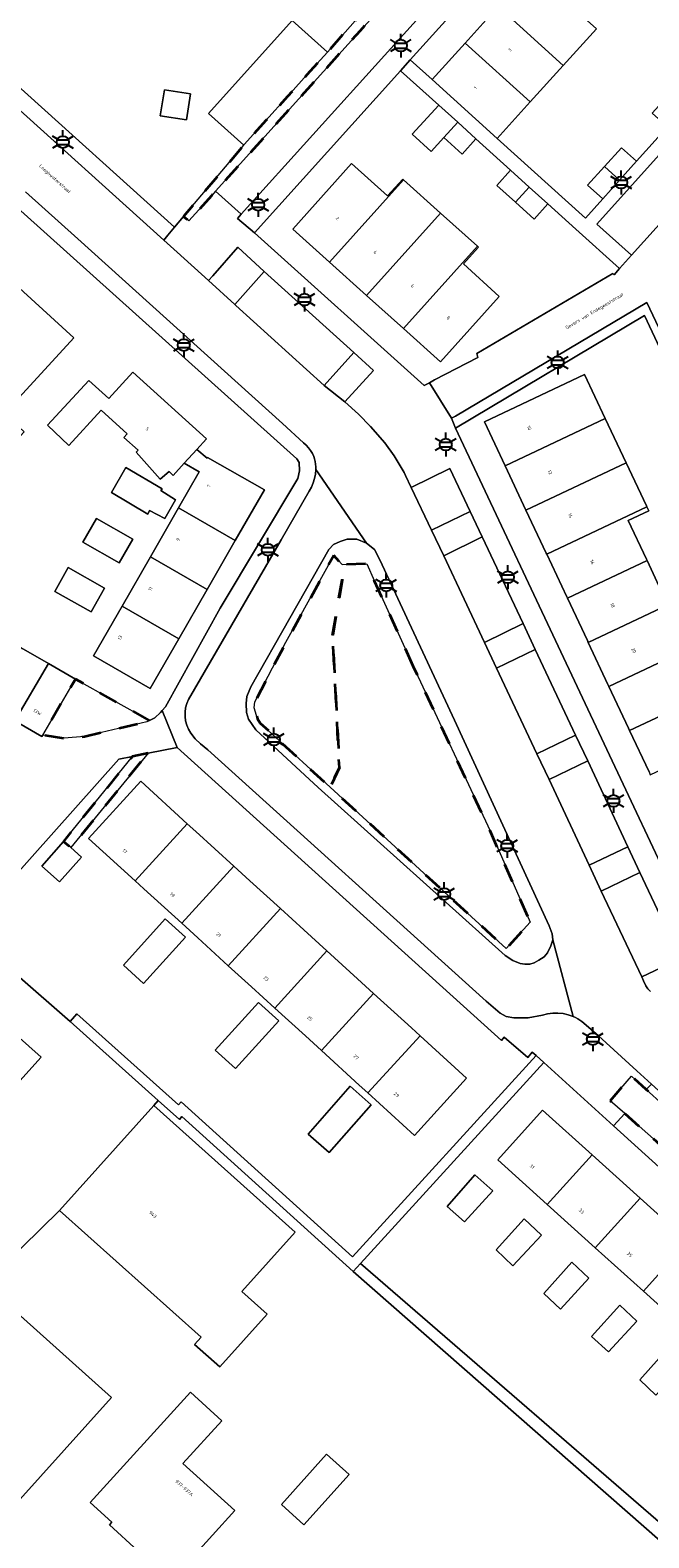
# Model space of a CAD drawing. Extents: x 105780 to 185197, y 477999 to 525027.
# Tile 409 of 562: x 108056 to 108122, y 479607 to 479766. Entities that reach past the tile are written whole.
import ezdxf
from ezdxf.enums import TextEntityAlignment as Align

# ---------------------------------------------------------------- set-up
doc = ezdxf.new("R2010")
doc.units = 0
doc.linetypes.add('XX-HIDDEN', pattern=[4, 2, -2])
for name, color, linetype, lineweight in [('B-GV-GR-BEPLANTING_CULTUUR_VASTE-PLANTENVAK-A', 252, 'Continuous', 5), ('B-GV-GR-MATERIAALGRENS-G', 252, 'XX-HIDDEN', 35), ('B-RO-IE-MEUBILAIR_WEGMEUBILAIR-S', 252, 'Continuous', 25), ('B-XX-KG-KADASTRAAL_BEBOUWING-G', 252, 'Continuous', 20), ('B1-WE-OG-BEBOUWING-T18', 7, 'Continuous', 18), ('B1-WE-OG-TERREIN_ERF-GV', 252, 'Continuous', 18), ('B1-WE-OG-TOPOGRAFIE-T18', 10, 'Continuous', 18), ('B1-WE-VH-VERHARDING_BETONSTRAATSTEEN-GV', 252, 'Continuous', 18), ('B1-WE-VH-VERHARDING_TEGEL-GV', 252, 'Continuous', 18)]:
    doc.layers.add(name, color=color, linetype=linetype, lineweight=lineweight)
doc.styles.add('NLCS-ISO', font='NLCS-ISO.ttf')
doc.styles.add('NLCS-ISO-M200-T18', font='NLCS-ISO.ttf', dxfattribs={"height": 0.36})

# ---------------------------------------------------------------- blocks, each defined once
blk = doc.blocks.new('B-SIE-WEG_LICHTMAST-SO')
at = {"ltscale": 0.1}
for p, q in [((-1.1, 0.63), (-2.19, 1.27)), ((0, 1.27), (0, 2.53)), ((1.1, 0.63), (2.19, 1.27)), ((-1.1, -0.63), (-2.19, -1.27)), ((0, -1.27), (0, -2.53)), ((1.1, -0.63), (2.19, -1.27))]:
    blk.add_line(p, q, dxfattribs=at)
at = {"flags": 128}
for points in [[(-1.16, 0.5), (1.16, 0.5)], [(-1.16, -0.5), (1.16, -0.5)]]:
    blk.add_lwpolyline(points, dxfattribs=at)
at = {"ltscale": 0.1}
blk.add_circle((0, 0), 1.27, dxfattribs=at)
at = {"style": 'NLCS-ISO'}
blk.add_attdef('TYPE', text='', height=1.8, dxfattribs=at).set_placement((0, 2.53), align=Align.BOTTOM_CENTER)

msp = doc.modelspace()

# ---------------------------------------------------------------- linework, layer by layer
at = {"layer": 'B-GV-GR-BEPLANTING_CULTUUR_VASTE-PLANTENVAK-A', "flags": 128}
for points in [[(108081.057, 479740.874), (108078.251, 479743.432), (108075.611, 479740.422), (108075.159, 479739.906), (108077.938, 479737.384)], [(108090.524, 479732.31), (108087.361, 479728.832), (108089.578, 479727.099), (108092.597, 479730.404)], [(108102.801, 479715.518), (108098.728, 479713.54), (108100.001, 479710.825), (108104.073, 479712.811)], [(108109.674, 479700.926), (108108.385, 479703.653), (108104.308, 479701.657), (108105.586, 479698.956)], [(108113.932, 479691.869), (108109.829, 479689.891), (108111.128, 479687.179), (108115.205, 479689.146)], [(108119.443, 479680.077), (108115.364, 479678.114), (108116.635, 479675.39), (108120.729, 479677.356)]]:
    msp.add_lwpolyline(points, close=True, dxfattribs=at)
at = {"layer": 'B-GV-GR-MATERIAALGRENS-G', "flags": 128}
for points in [[(108094.733, 479770.249), (108093.841, 479770.996), (108087.727, 479764.038), (108085.877, 479761.982), (108083.501, 479759.342), (108081.216, 479756.803), (108078.942, 479754.276), (108078.897, 479754.226), (108072.541, 479746.688), (108073.092, 479746.201), (108075.509, 479748.907), (108075.896, 479749.342), (108091.21, 479766.346)], [(108088.269, 479702.402), (108089.263, 479708.241), (108089.263, 479709.887), (108088.401, 479710.855), (108083.344, 479701.698), (108080.053, 479695.402), (108079.974, 479694.767), (108080.347, 479693.609), (108080.634, 479693.127), (108088.004, 479686.36), (108088.982, 479688.467)], [(108096.788, 479699.167), (108092.708, 479708.141), (108091.88, 479709.961), (108089.263, 479709.887), (108089.263, 479708.241), (108088.269, 479702.402), (108088.982, 479688.467), (108088.004, 479686.36), (108091.034, 479683.578), (108101.329, 479674.142), (108106.603, 479669.314), (108109.144, 479672.094), (108106.105, 479679.03), (108104.915, 479681.747)], [(108068.95, 479693.426), (108061.103, 479697.784), (108057.67, 479691.885), (108059.93, 479691.549), (108062.054, 479691.723), (108068.658, 479693.287)], [(108068.781, 479689.957), (108067.129, 479689.624), (108059.868, 479680.647), (108060.625, 479679.981)], [(108119.117, 479651.891), (108130.028, 479642.242), (108132.146, 479644.698), (108121.395, 479654.413), (108119.83, 479655.827), (108117.595, 479653.237)]]:
    msp.add_lwpolyline(points, close=True, dxfattribs=at)
at = {"layer": 'B-XX-KG-KADASTRAAL_BEBOUWING-G', "flags": 128}
for points in [[(108109.225, 479772.712), (108105.739, 479768.854), (108112.631, 479762.636), (108116.119, 479766.492)], [(108085.877, 479761.982), (108087.727, 479764.038), (108084.01, 479767.383), (108075.18, 479757.571), (108078.897, 479754.226), (108078.942, 479754.276), (108081.216, 479756.803), (108083.501, 479759.342)], [(108105.739, 479768.854), (108102.253, 479764.995), (108109.142, 479758.779), (108112.631, 479762.636)], [(108102.253, 479764.995), (108098.767, 479761.137), (108105.654, 479754.923), (108109.142, 479758.779)], [(108070.076, 479757.306), (108072.843, 479756.874), (108073.275, 479759.64), (108070.508, 479760.072)], [(108101.481, 479756.64), (108099.484, 479758.454), (108096.68, 479755.358), (108098.672, 479753.555), (108100.016, 479755.031)], [(108101.481, 479756.64), (108100.016, 479755.031), (108101.948, 479753.277), (108103.408, 479754.888)], [(108116.969, 479751.961), (108118.579, 479750.529), (108120.352, 479752.51), (108118.76, 479753.932)], [(108095.766, 479750.545), (108095.679, 479750.624), (108094.069, 479748.873), (108090.256, 479752.258), (108084.064, 479745.346), (108087.956, 479741.847)], [(108107.058, 479751.569), (108105.598, 479749.945), (108107.569, 479748.173), (108109.019, 479749.786)], [(108118.579, 479750.529), (108116.969, 479751.961), (108115.187, 479749.999), (108116.811, 479748.555)], [(108099.67, 479747.035), (108095.766, 479750.545), (108087.956, 479741.847), (108091.861, 479738.337)], [(108109.019, 479749.786), (108107.569, 479748.173), (108109.542, 479746.399), (108110.985, 479747.998)], [(108103.574, 479743.525), (108099.67, 479747.035), (108091.861, 479738.337), (108095.765, 479734.827)], [(108105.875, 479738.229), (108102.085, 479741.66), (108103.688, 479743.423), (108103.574, 479743.525), (108095.765, 479734.827), (108099.669, 479731.317)], [(108060.951, 479733.842), (108054.396, 479739.838), (108045.643, 479730.199), (108052.154, 479724.283), (108053.617, 479725.857)], [(108064.644, 479727.435), (108062.515, 479729.343), (108058.172, 479724.616), (108060.419, 479722.486), (108063.824, 479726.214), (108066.572, 479723.725), (108066.232, 479723.327), (108067.731, 479722), (108067.513, 479721.787), (108070.059, 479718.92), (108070.999, 479719.716), (108071.437, 479719.32), (108072.597, 479720.601), (108073.929, 479722.071), (108074.943, 479723.191), (108067.173, 479730.227)], [(108114.866, 479729.973), (108104.315, 479724.984), (108106.503, 479720.322), (108117.062, 479725.314)], [(108117.062, 479725.314), (108106.503, 479720.322), (108108.691, 479715.66), (108119.258, 479720.656)], [(108075.017, 479721.13), (108073.929, 479722.071), (108072.597, 479720.601), (108074.194, 479719.697), (108072.009, 479715.894), (108077.996, 479712.435), (108081.064, 479717.775), (108075.068, 479721.219)], [(108071.684, 479716.731), (108070.129, 479717.722), (108070.278, 479717.894), (108066.447, 479720.163), (108064.935, 479717.519), (108068.75, 479715.231), (108068.919, 479715.62), (108070.54, 479714.75)], [(108121.453, 479715.997), (108121.402, 479716.106), (108119.258, 479720.656), (108108.691, 479715.66), (108110.828, 479711.107), (108110.879, 479710.998)], [(108067.166, 479712.563), (108063.344, 479714.762), (108061.909, 479712.268), (108065.731, 479710.069)], [(108077.996, 479712.435), (108072.009, 479715.894), (108069.038, 479710.723), (108075.015, 479707.247)], [(108121.47, 479710.308), (108121.402, 479710.453), (108119.484, 479714.547), (108121.655, 479715.57), (108121.453, 479715.997), (108110.879, 479710.998), (108112.999, 479706.481), (108113.067, 479706.336)], [(108075.015, 479707.247), (108069.038, 479710.723), (108066.045, 479705.513), (108072.024, 479702.04)], [(108123.655, 479705.645), (108123.57, 479705.826), (108121.47, 479710.308), (108113.067, 479706.336), (108115.17, 479701.855), (108115.255, 479701.674)], [(108064.192, 479707.402), (108060.343, 479709.571), (108058.927, 479707.058), (108062.776, 479704.889)], [(108072.024, 479702.04), (108066.045, 479705.513), (108063.012, 479700.233), (108069.007, 479696.789)], [(108125.84, 479700.981), (108125.738, 479701.199), (108123.655, 479705.645), (108115.255, 479701.674), (108117.341, 479697.229), (108117.443, 479697.012)], [(108058.251, 479699.444), (108055.399, 479701.104), (108051.867, 479695.035), (108054.719, 479693.375)], [(108125.84, 479700.981), (108117.443, 479697.012), (108119.513, 479692.603), (108119.632, 479692.35), (108128.025, 479696.318), (108127.906, 479696.571)], [(108061.103, 479697.784), (108058.251, 479699.444), (108054.719, 479693.375), (108057.571, 479691.715), (108057.67, 479691.885)], [(108132.392, 479692.686), (108132.256, 479692.976), (108132.236, 479693.016), (108130.046, 479692.003), (108128.025, 479696.318), (108119.632, 479692.35), (108121.684, 479687.977), (108121.82, 479687.688)], [(108072.924, 479682.512), (108068.007, 479686.994), (108062.499, 479680.951), (108067.416, 479676.469)], [(108077.841, 479678.03), (108073.842, 479681.675), (108072.924, 479682.512), (108067.416, 479676.469), (108068.334, 479675.632), (108072.332, 479671.987)], [(108057.562, 479678.025), (108059.442, 479676.37), (108061.749, 479678.993), (108060.625, 479679.981), (108059.868, 479680.647)], [(108082.757, 479673.548), (108079.529, 479676.491), (108077.841, 479678.03), (108072.332, 479671.987), (108074.021, 479670.448), (108077.249, 479667.505)], [(108087.674, 479669.067), (108085.216, 479671.307), (108082.757, 479673.548), (108077.249, 479667.505), (108079.707, 479665.264), (108082.165, 479663.024)], [(108072.724, 479670.53), (108070.585, 479672.46), (108066.173, 479667.57), (108068.312, 479665.64)], [(108092.59, 479664.585), (108090.903, 479666.123), (108087.674, 479669.067), (108082.165, 479663.024), (108085.394, 479660.08), (108087.082, 479658.542)], [(108097.507, 479660.103), (108096.589, 479660.94), (108092.59, 479664.585), (108087.082, 479658.542), (108091.081, 479654.896), (108091.998, 479654.06)], [(108082.577, 479661.664), (108080.444, 479663.604), (108075.879, 479658.585), (108078.012, 479656.645)], [(108044.194, 479648.305), (108049.654, 479643.575), (108053.473, 479648.115), (108054.987, 479649.869), (108052.356, 479652.172), (108057.508, 479657.833), (108054.9, 479660.152), (108048.275, 479652.821)], [(108097.507, 479660.103), (108091.998, 479654.06), (108096.915, 479649.578), (108102.424, 479655.621)], [(108092.351, 479652.821), (108090.137, 479654.766), (108085.701, 479649.718), (108087.914, 479647.773)], [(108084.299, 479639.359), (108069.376, 479652.734), (108059.436, 479641.643), (108074.381, 479628.248), (108073.697, 479627.484), (108076.351, 479625.105), (108081.351, 479630.684), (108078.674, 479633.083)], [(108115.671, 479647.538), (108110.444, 479652.257), (108105.705, 479647.006), (108110.932, 479642.288)], [(108120.75, 479642.953), (108115.671, 479647.538), (108110.932, 479642.288), (108116.01, 479637.703)], [(108105.201, 479643.721), (108103.299, 479645.396), (108100.364, 479642.072), (108102.192, 479640.428)], [(108125.829, 479638.369), (108120.75, 479642.953), (108116.01, 479637.703), (108121.089, 479633.118)], [(108110.324, 479639.033), (108108.508, 479640.767), (108105.551, 479637.496), (108107.293, 479635.792)], [(108130.907, 479633.784), (108125.829, 479638.369), (108121.089, 479633.118), (108126.167, 479628.534)], [(108115.33, 479634.479), (108113.517, 479636.178), (108110.582, 479632.854), (108112.338, 479631.205)], [(108041.537, 479622.729), (108054.934, 479610.745), (108064.931, 479621.885), (108051.516, 479633.884)], [(108120.408, 479629.931), (108118.594, 479631.629), (108115.621, 479628.339), (108117.412, 479626.692)], [(108125.466, 479625.399), (108123.622, 479627.023), (108120.701, 479623.754), (108122.418, 479622.138)], [(108076.571, 479619.428), (108073.251, 479622.447), (108062.655, 479610.795), (108064.958, 479608.701), (108064.71, 479608.427), (108067.719, 479605.691), (108067.364, 479605.301), (108070.863, 479602.119), (108077.961, 479609.924), (108072.47, 479614.917)], [(108090.011, 479613.731), (108087.628, 479615.874), (108082.858, 479610.571), (108085.241, 479608.428)]]:
    msp.add_lwpolyline(points, close=True, dxfattribs=at)
at = {"layer": 'B1-WE-OG-TERREIN_ERF-GV', "flags": 128}
for points in [[(108112.711, 479776.571), (108116.197, 479780.429), (108119.679, 479784.283), (108117.376, 479786.37), (108096.471, 479763.216), (108098.767, 479761.137), (108102.253, 479764.995), (108105.739, 479768.854), (108109.225, 479772.712)], [(108107.569, 479748.173), (108105.598, 479749.945), (108107.058, 479751.569), (108103.408, 479754.888), (108101.948, 479753.277), (108100.016, 479755.031), (108098.672, 479753.555), (108096.68, 479755.358), (108099.484, 479758.454), (108095.443, 479762.063), (108080.028, 479744.953), (108097.951, 479728.811), (108098.496, 479729.104), (108099.023, 479729.401), (108103.605, 479731.773), (108103.483, 479732.186), (108117.864, 479740.666), (108117.996, 479740.52), (108118.581, 479741.175), (108113.938, 479745.346), (108110.985, 479747.998), (108109.542, 479746.399)], [(108073.275, 479759.64), (108072.843, 479756.874), (108070.076, 479757.306), (108070.508, 479760.072)], [(108099.67, 479747.035), (108103.574, 479743.525), (108103.688, 479743.423), (108102.085, 479741.66), (108105.875, 479738.229), (108099.669, 479731.317), (108095.765, 479734.827), (108091.861, 479738.337), (108087.956, 479741.847), (108084.064, 479745.346), (108090.256, 479752.258), (108094.069, 479748.873), (108095.679, 479750.624), (108095.766, 479750.545)], [(108040.136, 479735.371), (108035.637, 479730.574), (108033.189, 479732.852), (108030.292, 479729.737), (108025.873, 479733.848), (108030.825, 479739.173), (108035.336, 479744.022), (108038.975, 479740.638), (108039.756, 479739.912), (108039.057, 479739.16), (108041.245, 479737.125), (108043.187, 479739.213), (108043.432, 479738.988), (108048.85, 479744.911), (108054.396, 479739.838), (108060.951, 479733.842), (108053.617, 479725.857), (108055.71, 479723.906), (108051.451, 479719.336), (108049.36, 479721.285), (108051.79, 479723.892), (108052.154, 479724.283), (108045.643, 479730.199), (108045.474, 479730.353)], [(108069.038, 479710.723), (108072.009, 479715.894), (108074.194, 479719.697), (108072.597, 479720.601), (108071.437, 479719.32), (108070.999, 479719.716), (108070.059, 479718.92), (108067.513, 479721.787), (108067.731, 479722), (108066.232, 479723.327), (108066.572, 479723.725), (108063.824, 479726.214), (108060.419, 479722.486), (108058.172, 479724.616), (108062.515, 479729.343), (108064.644, 479727.435), (108067.173, 479730.227), (108074.943, 479723.191), (108073.929, 479722.071), (108075.017, 479721.13), (108075.068, 479721.219), (108081.064, 479717.775), (108077.996, 479712.435), (108075.015, 479707.247), (108072.024, 479702.04), (108069.007, 479696.789), (108063.012, 479700.233), (108066.045, 479705.513)], [(108066.447, 479720.163), (108070.278, 479717.894), (108070.129, 479717.722), (108071.684, 479716.731), (108070.54, 479714.75), (108068.919, 479715.62), (108068.75, 479715.231), (108064.935, 479717.519)], [(108063.344, 479714.762), (108067.166, 479712.563), (108065.731, 479710.069), (108061.909, 479712.268)], [(108060.343, 479709.571), (108064.192, 479707.402), (108062.776, 479704.889), (108058.927, 479707.058)], [(108071.84, 479690.575), (108068.781, 479689.957), (108060.625, 479679.981), (108061.749, 479678.993), (108059.442, 479676.37), (108057.562, 479678.025), (108059.868, 479680.647), (108067.129, 479689.624), (108065.68, 479689.331), (108054.269, 479676.458), (108049.594, 479671.155), (108060.541, 479661.605), (108061.275, 479662.425), (108071.999, 479652.814), (108072.266, 479653.112), (108090.355, 479636.751), (108109.75, 479658.014), (108109.348, 479658.378), (108108.868, 479657.822), (108106.377, 479659.938), (108106.096, 479659.612)], [(108082.165, 479663.024), (108079.707, 479665.264), (108077.249, 479667.505), (108074.021, 479670.448), (108072.332, 479671.987), (108068.334, 479675.632), (108067.416, 479676.469), (108062.499, 479680.951), (108068.007, 479686.994), (108072.924, 479682.512), (108073.842, 479681.675), (108077.841, 479678.03), (108079.529, 479676.491), (108082.757, 479673.548), (108085.216, 479671.307), (108087.674, 479669.067), (108090.903, 479666.123), (108092.59, 479664.585), (108096.589, 479660.94), (108097.507, 479660.103), (108102.424, 479655.621), (108096.915, 479649.578), (108091.998, 479654.06), (108091.081, 479654.896), (108087.082, 479658.542), (108085.394, 479660.08)], [(108072.724, 479670.53), (108068.312, 479665.64), (108066.173, 479667.57), (108070.585, 479672.46)], [(108110.563, 479657.277), (108109.75, 479658.014), (108090.355, 479636.751), (108072.266, 479653.112), (108071.999, 479652.814), (108061.275, 479662.425), (108060.541, 479661.605), (108069.857, 479653.256), (108072.084, 479651.261), (108072.351, 479651.558), (108090.44, 479635.198), (108091.215, 479636.048)], [(108082.577, 479661.664), (108078.012, 479656.645), (108075.879, 479658.585), (108080.444, 479663.604)], [(108117.943, 479650.592), (108110.563, 479657.277), (108091.215, 479636.048), (108127.639, 479604.492), (108146.358, 479624.874), (108143.947, 479627.034)], [(108092.351, 479652.821), (108087.914, 479647.773), (108085.701, 479649.718), (108090.137, 479654.766)], [(108105.705, 479647.006), (108110.444, 479652.257), (108115.671, 479647.538), (108120.75, 479642.953), (108125.829, 479638.369), (108130.907, 479633.784), (108135.986, 479629.199), (108141.213, 479624.481), (108136.473, 479619.23), (108131.246, 479623.949), (108126.167, 479628.534), (108121.089, 479633.118), (108116.01, 479637.703), (108110.932, 479642.288)], [(108105.201, 479643.721), (108102.192, 479640.428), (108100.364, 479642.072), (108103.299, 479645.396)], [(108110.324, 479639.033), (108107.293, 479635.792), (108105.551, 479637.496), (108108.508, 479640.767)], [(108115.33, 479634.479), (108112.338, 479631.205), (108110.582, 479632.854), (108113.517, 479636.178)], [(108120.408, 479629.931), (108117.412, 479626.692), (108115.621, 479628.339), (108118.594, 479631.629)], [(108125.466, 479625.399), (108122.418, 479622.138), (108120.701, 479623.754), (108123.622, 479627.023)], [(108077.961, 479609.924), (108070.863, 479602.119), (108067.364, 479605.301), (108067.719, 479605.691), (108064.71, 479608.427), (108064.958, 479608.701), (108062.655, 479610.795), (108073.251, 479622.447), (108076.571, 479619.428), (108072.47, 479614.917)], [(108085.241, 479608.428), (108082.858, 479610.571), (108087.628, 479615.874), (108090.011, 479613.731)]]:
    msp.add_lwpolyline(points, close=True, dxfattribs=at)
for points in [[(108034.153, 479779.204), (108051.092, 479764.023), (108054.625, 479760.836), (108071.577, 479745.545), (108072.541, 479746.688), (108078.897, 479754.226), (108075.18, 479757.571), (108084.01, 479767.383), (108087.727, 479764.038), (108093.841, 479770.996)], [(108116.119, 479766.492), (108112.631, 479762.636), (108109.142, 479758.779), (108105.654, 479754.923), (108114.979, 479746.509), (108116.811, 479748.555), (108115.187, 479749.999), (108116.969, 479751.961), (108118.76, 479753.932), (108120.352, 479752.51), (108123.617, 479756.158), (108122.025, 479757.59), (108123.798, 479759.559), (108125.583, 479761.541), (108127.185, 479760.089), (108130.452, 479763.723), (108128.835, 479765.165), (108130.608, 479767.134)], [(108055.399, 479701.104), (108058.251, 479699.444), (108061.103, 479697.784), (108068.95, 479693.426), (108069.508, 479693.691), (108070.096, 479694.256), (108070.278, 479694.467), (108070.625, 479694.869), (108076.398, 479705.283), (108084.605, 479718.983), (108084.778, 479719.804), (108084.731, 479720.681), (108084.494, 479721.056), (108045.952, 479755.699)], [(108123.638, 479731.019), (108121.191, 479736.212), (108101.251, 479724.321), (108127.507, 479668.515)], [(108121.684, 479687.977), (108119.632, 479692.35), (108119.513, 479692.603), (108117.443, 479697.012), (108117.341, 479697.229), (108115.255, 479701.674), (108115.17, 479701.855), (108113.067, 479706.336), (108112.999, 479706.481), (108110.879, 479710.998), (108110.828, 479711.107), (108108.691, 479715.66), (108106.503, 479720.322), (108104.315, 479724.984), (108114.866, 479729.973), (108117.062, 479725.314), (108119.258, 479720.656), (108121.402, 479716.106), (108121.453, 479715.997), (108121.655, 479715.57), (108119.484, 479714.547), (108121.402, 479710.453), (108121.47, 479710.308), (108123.57, 479705.826)], [(108051.516, 479633.884), (108059.436, 479641.643), (108069.376, 479652.734), (108069.857, 479653.256), (108060.541, 479661.605), (108049.594, 479671.155)], [(108054.9, 479660.152), (108057.508, 479657.833), (108052.356, 479652.172)], [(108134.616, 479596.406), (108090.44, 479635.198), (108072.351, 479651.558), (108072.084, 479651.261), (108069.857, 479653.256), (108069.376, 479652.734), (108084.299, 479639.359), (108078.674, 479633.083), (108081.351, 479630.684), (108076.351, 479625.105), (108073.697, 479627.484), (108074.381, 479628.248), (108059.436, 479641.643), (108051.516, 479633.884), (108064.931, 479621.885), (108054.934, 479610.745), (108041.537, 479622.729), (108038.198, 479618.98), (108053.43, 479605.363), (108068.901, 479591.412), (108082.054, 479579.645), (108083.651, 479578.217), (108102.777, 479560.978), (108143.121, 479524.997)]]:
    msp.add_lwpolyline(points, dxfattribs=at)
at = {"layer": 'B1-WE-VH-VERHARDING_BETONSTRAATSTEEN-GV', "flags": 128}
for points in [[(108094.733, 479770.249), (108091.21, 479766.346), (108075.896, 479749.342), (108078.604, 479746.928), (108093.741, 479763.696), (108119.257, 479791.944)], [(108123.617, 479756.158), (108120.352, 479752.51), (108118.579, 479750.529), (108116.811, 479748.555), (108114.979, 479746.509), (108105.654, 479754.923), (108098.767, 479761.137), (108096.471, 479763.216), (108095.443, 479762.063), (108099.484, 479758.454), (108101.481, 479756.64), (108103.408, 479754.888), (108107.058, 479751.569), (108109.019, 479749.786), (108110.985, 479747.998), (108113.938, 479745.346), (108118.581, 479741.175), (108119.827, 479742.578), (108116.174, 479745.868), (108134.068, 479765.751)], [(108121.822, 479664.778), (108121.557, 479665.054), (108121.346, 479665.396), (108121.082, 479665.904), (108120.918, 479666.336), (108116.635, 479675.39), (108115.364, 479678.114), (108111.128, 479687.179), (108109.829, 479689.891), (108105.586, 479698.956), (108104.308, 479701.657), (108100.001, 479710.825), (108098.728, 479713.54), (108096.576, 479718.041), (108095.978, 479719.316), (108095.825, 479719.626), (108094.771, 479721.401), (108093.785, 479722.77), (108092.286, 479724.5), (108091.004, 479725.8), (108089.578, 479727.099), (108087.361, 479728.832), (108078.063, 479737.271), (108077.938, 479737.384), (108075.159, 479739.906), (108071.84, 479742.918), (108070.432, 479744.188), (108053.431, 479759.528)], [(108055.836, 479749.296), (108061.361, 479744.326), (108082.973, 479724.791), (108085.208, 479722.764), (108085.475, 479722.516), (108085.719, 479722.246), (108085.937, 479721.955), (108086.129, 479721.645), (108086.293, 479721.32), (108086.368, 479721.05), (108086.426, 479720.776), (108086.466, 479720.499), (108086.488, 479720.219), (108086.492, 479719.939), (108091.843, 479712.168), (108092.684, 479711.476), (108093.266, 479710.405), (108101.142, 479693.469), (108111.132, 479671.731), (108111.464, 479670.876), (108111.528, 479670.252), (108113.666, 479662.141), (108113.91, 479662.028), (108114.148, 479661.902), (108114.377, 479661.761), (108114.597, 479661.606), (108114.808, 479661.439), (108116.347, 479660.094), (108120.404, 479656.388), (108121.931, 479655.004)], [(108122.724, 479734.904), (108121.464, 479737.601), (108101.259, 479725.574), (108100.812, 479725.348), (108101.251, 479724.321), (108121.191, 479736.212), (108123.638, 479731.019)], [(108054.269, 479676.458), (108065.68, 479689.331), (108067.129, 479689.624), (108068.781, 479689.957), (108071.84, 479690.575), (108070.278, 479694.467), (108070.096, 479694.256), (108069.508, 479693.691), (108068.95, 479693.426), (108068.658, 479693.287), (108062.054, 479691.723), (108059.93, 479691.549), (108057.67, 479691.885), (108057.571, 479691.715), (108054.719, 479693.375)]]:
    msp.add_lwpolyline(points, dxfattribs=at)
for points in [[(108137.763, 479762.461), (108134.068, 479765.751), (108116.174, 479745.868), (108119.827, 479742.578)], [(108121.464, 479737.601), (108122.724, 479734.904), (108129.905, 479718.977), (108140.808, 479734.537), (108155.017, 479746.972), (108137.763, 479762.461), (108119.827, 479742.578), (108118.581, 479741.175), (108117.996, 479740.52), (108117.864, 479740.666), (108103.483, 479732.186), (108103.605, 479731.773), (108099.023, 479729.401), (108098.496, 479729.104), (108100.812, 479725.348), (108101.259, 479725.574)], [(108081.057, 479740.874), (108077.938, 479737.384), (108078.063, 479737.271), (108087.361, 479728.832), (108090.524, 479732.31)], [(108091.843, 479712.168), (108086.492, 479719.939), (108086.457, 479719.457), (108086.368, 479718.983), (108086.229, 479718.521), (108086.039, 479718.077), (108085.802, 479717.656), (108082.843, 479712.498), (108073.052, 479695.646), (108072.872, 479695.215), (108072.75, 479694.763), (108072.689, 479694.3), (108072.69, 479693.832), (108072.752, 479693.369), (108072.876, 479692.918), (108073.058, 479692.488), (108073.295, 479692.085), (108073.74, 479691.485), (108074.311, 479690.958), (108075.091, 479690.321), (108104.484, 479663.743), (108105.966, 479662.493), (108106.614, 479662.152), (108107.392, 479661.996), (108108.909, 479661.988), (108110.433, 479662.267), (108110.965, 479662.411), (108111.51, 479662.49), (108112.061, 479662.502), (108112.609, 479662.447), (108113.147, 479662.326), (108113.666, 479662.141), (108111.528, 479670.252), (108111.325, 479669.59), (108110.966, 479668.863), (108110.602, 479668.442), (108110.053, 479668.077), (108109.569, 479667.826), (108109.112, 479667.684), (108108.557, 479667.661), (108108.065, 479667.751), (108107.289, 479668.053), (108106.477, 479668.586), (108086.757, 479686.338), (108080.164, 479692.428), (108079.399, 479693.557), (108079.184, 479694.278), (108079.151, 479695.209), (108079.222, 479695.951), (108079.632, 479696.969), (108087.886, 479711.5), (108088.352, 479712.001), (108089.082, 479712.342), (108089.819, 479712.576), (108090.844, 479712.562)], [(108096.576, 479718.041), (108098.728, 479713.54), (108102.801, 479715.518), (108100.666, 479720.036)], [(108104.073, 479712.811), (108100.001, 479710.825), (108104.308, 479701.657), (108108.385, 479703.653)], [(108109.674, 479700.926), (108105.586, 479698.956), (108109.829, 479689.891), (108113.932, 479691.869)], [(108115.205, 479689.146), (108111.128, 479687.179), (108115.364, 479678.114), (108119.443, 479680.077)], [(108120.729, 479677.356), (108116.635, 479675.39), (108120.918, 479666.336), (108125.012, 479668.28)]]:
    msp.add_lwpolyline(points, close=True, dxfattribs=at)
at = {"layer": 'B1-WE-VH-VERHARDING_TEGEL-GV', "flags": 128}
for points in [[(108119.257, 479791.944), (108093.741, 479763.696), (108078.604, 479746.928), (108078.223, 479746.467), (108080.028, 479744.953), (108095.443, 479762.063), (108096.471, 479763.216), (108117.376, 479786.37)], [(108045.952, 479755.699), (108084.494, 479721.056), (108084.731, 479720.681), (108084.778, 479719.804), (108084.605, 479718.983), (108076.398, 479705.283), (108070.625, 479694.869), (108070.278, 479694.467), (108071.84, 479690.575), (108106.096, 479659.612), (108106.377, 479659.938), (108108.868, 479657.822), (108109.348, 479658.378), (108109.75, 479658.014), (108110.563, 479657.277), (108117.943, 479650.592), (108119.117, 479651.891), (108117.595, 479653.237), (108119.83, 479655.827), (108121.395, 479654.413), (108121.931, 479655.004), (108120.404, 479656.388), (108116.347, 479660.094), (108114.808, 479661.439), (108114.597, 479661.606), (108114.377, 479661.761), (108114.148, 479661.902), (108113.91, 479662.028), (108113.666, 479662.141), (108113.147, 479662.326), (108112.609, 479662.447), (108112.061, 479662.502), (108111.51, 479662.49), (108110.965, 479662.411), (108110.433, 479662.267), (108108.909, 479661.988), (108107.392, 479661.996), (108106.614, 479662.152), (108105.966, 479662.493), (108104.484, 479663.743), (108075.091, 479690.321), (108074.311, 479690.958), (108073.74, 479691.485), (108073.295, 479692.085), (108073.058, 479692.488), (108072.876, 479692.918), (108072.752, 479693.369), (108072.69, 479693.832), (108072.689, 479694.3), (108072.75, 479694.763), (108072.872, 479695.215), (108073.052, 479695.646), (108082.843, 479712.498), (108085.802, 479717.656), (108086.039, 479718.077), (108086.229, 479718.521), (108086.368, 479718.983), (108086.457, 479719.457), (108086.492, 479719.939), (108086.488, 479720.219), (108086.466, 479720.499), (108086.426, 479720.776), (108086.368, 479721.05), (108086.293, 479721.32), (108086.129, 479721.645), (108085.937, 479721.955), (108085.719, 479722.246), (108085.475, 479722.516), (108085.208, 479722.764), (108082.973, 479724.791), (108061.361, 479744.326), (108055.836, 479749.296)], [(108127.507, 479668.515), (108101.251, 479724.321), (108100.812, 479725.348), (108098.496, 479729.104), (108097.951, 479728.811), (108080.028, 479744.953), (108078.223, 479746.467), (108078.604, 479746.928), (108075.896, 479749.342), (108075.509, 479748.907), (108073.092, 479746.201), (108072.541, 479746.688), (108071.577, 479745.545), (108070.853, 479744.687), (108070.432, 479744.188), (108071.84, 479742.918), (108075.159, 479739.906), (108075.611, 479740.422), (108078.251, 479743.432), (108081.057, 479740.874), (108090.524, 479732.31), (108092.597, 479730.404), (108089.578, 479727.099), (108091.004, 479725.8), (108092.286, 479724.5), (108093.785, 479722.77), (108094.771, 479721.401), (108095.825, 479719.626), (108095.978, 479719.316), (108096.576, 479718.041), (108100.666, 479720.036), (108102.801, 479715.518), (108104.073, 479712.811), (108108.385, 479703.653), (108109.674, 479700.926), (108113.932, 479691.869), (108115.205, 479689.146), (108119.443, 479680.077), (108120.729, 479677.356), (108125.012, 479668.28), (108120.918, 479666.336), (108121.082, 479665.904), (108121.346, 479665.396), (108121.557, 479665.054), (108121.822, 479664.778)]]:
    msp.add_lwpolyline(points, dxfattribs=at)
for points in [[(108051.092, 479764.023), (108034.153, 479779.204), (108031.99, 479781.304), (108031.707, 479782.216), (108031.754, 479783.044), (108032.185, 479784.009), (108029.72, 479781.467), (108029.74, 479781.407), (108030.386, 479780.412), (108030.529, 479780.192), (108053.431, 479759.528), (108070.432, 479744.188), (108070.853, 479744.687), (108071.577, 479745.545), (108054.625, 479760.836)], [(108111.528, 479670.252), (108111.464, 479670.876), (108111.132, 479671.731), (108101.142, 479693.469), (108093.266, 479710.405), (108092.684, 479711.476), (108091.843, 479712.168), (108090.844, 479712.562), (108089.819, 479712.576), (108089.082, 479712.342), (108088.352, 479712.001), (108087.886, 479711.5), (108079.632, 479696.969), (108079.222, 479695.951), (108079.151, 479695.209), (108079.184, 479694.278), (108079.399, 479693.557), (108080.164, 479692.428), (108086.757, 479686.338), (108106.477, 479668.586), (108107.289, 479668.053), (108108.065, 479667.751), (108108.557, 479667.661), (108109.112, 479667.684), (108109.569, 479667.826), (108110.053, 479668.077), (108110.602, 479668.442), (108110.966, 479668.863), (108111.325, 479669.59)], [(108106.603, 479669.314), (108101.329, 479674.142), (108091.034, 479683.578), (108088.004, 479686.36), (108080.634, 479693.127), (108080.347, 479693.609), (108079.974, 479694.767), (108080.053, 479695.402), (108083.344, 479701.698), (108088.401, 479710.855), (108089.263, 479709.887), (108091.88, 479709.961), (108092.708, 479708.141), (108096.788, 479699.167), (108104.915, 479681.747), (108106.105, 479679.03), (108109.144, 479672.094)], [(108151.004, 479628.66), (108121.931, 479655.004), (108121.395, 479654.413), (108132.146, 479644.698), (108130.028, 479642.242), (108119.117, 479651.891), (108117.943, 479650.592), (108143.947, 479627.034), (108146.358, 479624.874), (108147.401, 479623.94), (108154.554, 479617.532), (108174.052, 479599.872), (108190.153, 479585.644), (108193.558, 479582.707), (108197.494, 479579.312), (108197.946, 479579.812), (108198.678, 479581.075), (108198.981, 479581.907), (108199.08, 479583.241), (108198.955, 479584.072), (108198.716, 479584.964), (108198.319, 479585.825), (108197.83, 479586.499), (108185.342, 479597.793)], [(108147.401, 479623.94), (108146.358, 479624.874), (108127.639, 479604.492), (108091.215, 479636.048), (108090.44, 479635.198), (108134.616, 479596.406), (108156.693, 479575.799), (108166.42, 479576.174), (108169.498, 479576.293), (108181.878, 479564.834), (108182.788, 479565.818), (108180.798, 479567.606), (108170.024, 479577.714), (108156.87, 479577.207), (108128.662, 479603.537)]]:
    msp.add_lwpolyline(points, close=True, dxfattribs=at)

# ---------------------------------------------------------------- block references
at = {"layer": 'B-RO-IE-MEUBILAIR_WEGMEUBILAIR-S', "xscale": 0.5, "yscale": 0.5, "zscale": 0.5}
for p in [(108095.478, 479764.728), (108059.78, 479754.536), (108118.743, 479750.266), (108080.41, 479747.913), (108085.303, 479737.895), (108072.551, 479733.087), (108112.036, 479731.256), (108100.211, 479722.568), (108081.428, 479711.461), (108093.939, 479707.693), (108106.773, 479708.554), (108082.06, 479691.405), (108117.924, 479684.922), (108106.708, 479680.182), (108100.06, 479675.072), (108115.756, 479659.753)]:
    msp.add_blockref('B-SIE-WEG_LICHTMAST-SO', p, dxfattribs=at)

# ---------------------------------------------------------------- texts
at = {"layer": 'B1-WE-OG-BEBOUWING-T18', "style": 'NLCS-ISO-M200-T18'}
for s, rotation, p in [('3', 47.9, (108106.982, 479764.263)), ('1', 47.9, (108103.366, 479760.261)), ('2', 318, (108088.793, 479746.474)), ('4', 318, (108092.768, 479742.9)), ('6', 318, (108096.723, 479739.344)), ('8', 318, (108100.494, 479735.954)), ('5', 317.8, (108068.712, 479724.23)), ('10', 295.1, (108109.037, 479724.337)), ('12', 295.1, (108111.232, 479719.661)), ('7', 60.1, (108075.211, 479718.183)), ('14', 295.1, (108113.382, 479715.079)), ('9', 58.6, (108071.949, 479712.537)), ('16', 295.1, (108115.692, 479710.158)), ('11', 58.6, (108069.042, 479707.326)), ('18', 295.1, (108117.832, 479705.598)), ('13', 60.1, (108065.808, 479702.164)), ('20', 295.1, (108120.075, 479700.819)), ('13W', 329.8, (108057.098, 479694.305)), ('17', 318.1, (108066.329, 479679.62)), ('19', 318.1, (108071.346, 479674.999)), ('21', 318.1, (108076.23, 479670.775)), ('23', 318.1, (108081.246, 479666.155)), ('25', 318.1, (108085.867, 479661.931)), ('27', 318.1, (108090.751, 479657.838)), ('29', 317.7, (108095.021, 479653.876)), ('31', 317.9, (108109.343, 479646.283)), ('943', 318.2, (108069.289, 479641.221)), ('33', 317.9, (108114.56, 479641.572)), ('35', 317.9, (108119.639, 479636.987)), ('937-937A', 317.9, (108072.603, 479612.324))]:
    msp.add_text(s, height=0.36, rotation=rotation, dxfattribs=at).set_placement(p, align=Align.MIDDLE)
at = {"layer": 'B1-WE-OG-TOPOGRAFIE-T18', "style": 'NLCS-ISO-M200-T18'}
for s, rotation, p in [('Leeghwaterstraat', 317.9, (108058.924, 479750.619)), ('Gevers van Endegeeststraat', 30.7, (108115.948, 479736.645))]:
    msp.add_text(s, height=0.36, rotation=rotation, dxfattribs=at).set_placement(p, align=Align.MIDDLE)

doc.saveas('drawing.dxf')
